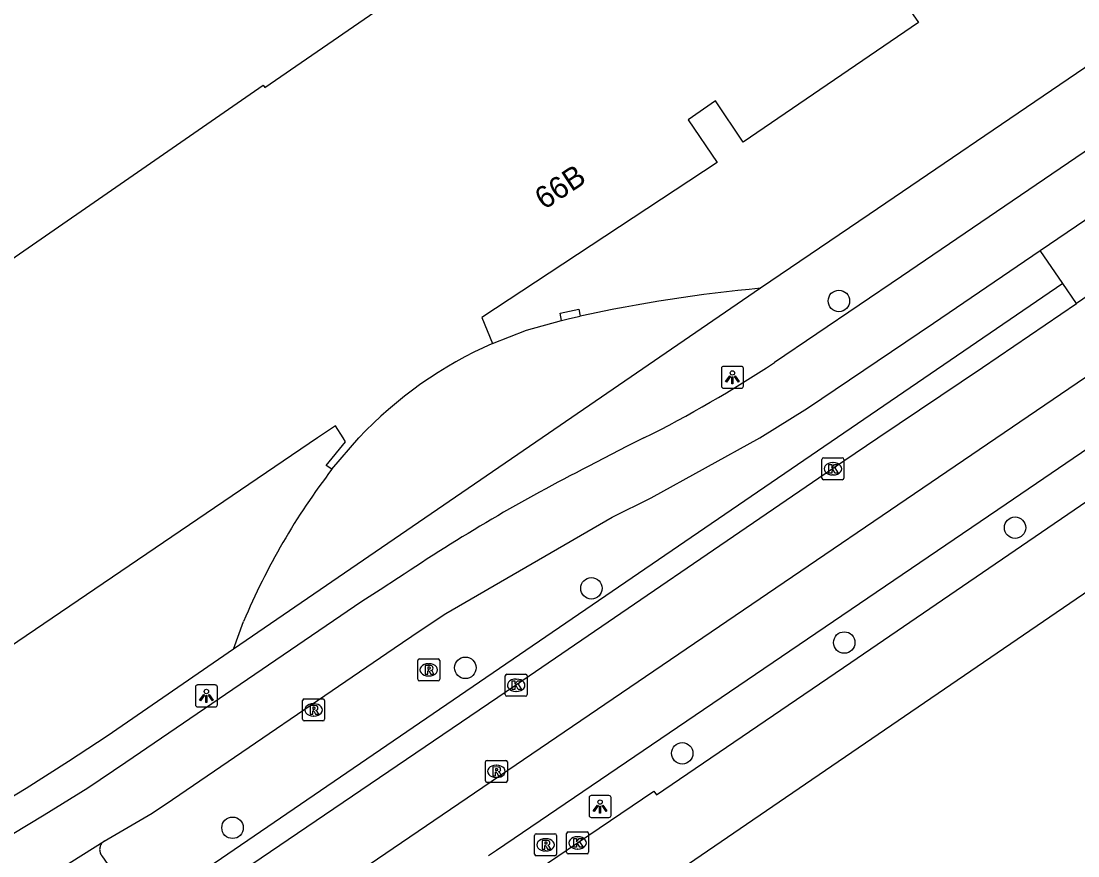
# Model space of a CAD drawing. Extents: x 157466 to 158888, y 383063 to 384677.
# Drawn here: x 158695.95 to 158744.09, y 383730.98 to 383768.97 of the extents above; entities that cross this region are included whole.
import ezdxf

# ---------------------------------------------------------------- set-up
doc = ezdxf.new("R2010")
doc.units = 0
for name, color, linetype in [('IMGEO_Boom', 7, 'Continuous'), ('IMGEO_Fietspad_gesloten', 7, 'Continuous'), ('IMGEO_Haag', 7, 'Continuous'), ('IMGEO_Kolk', 7, 'Continuous'), ('IMGEO_Lichtpunt', 7, 'Continuous'), ('IMGEO_OVBaan_gesloten', 7, 'Continuous'), ('IMGEO_Pand', 7, 'Continuous'), ('IMGEO_Pand_nummerreeks', 7, 'Continuous'), ('IMGEO_Rijbaan_regionaal_gesloten', 7, 'Continuous'), ('IMGEO_Rioolput', 7, 'Continuous'), ('IMGEO_Voetpad_open', 7, 'Continuous')]:
    doc.layers.add(name, color=color, linetype=linetype)

msp = doc.modelspace()

# ---------------------------------------------------------------- linework, layer by layer
at = {"layer": 'IMGEO_Boom'}
for centre in [(158733.204, 383756.235), (158741.229, 383745.911), (158721.931, 383743.154), (158733.448, 383740.686), (158716.19, 383739.535), (158726.068, 383735.645), (158705.584, 383732.254)]:
    msp.add_circle(centre, 0.489, dxfattribs=at)
at = {"layer": 'IMGEO_Fietspad_gesloten'}
for points in [[(158780.731, 383787.792), (158773.291, 383782.692), (158736.06, 383757.354), (158730.265, 383753.432)], [(158742.376, 383758.523), (158747.285, 383761.862)], [(158699.74, 383731.651), (158701.916, 383732.919), (158702.851, 383733.548), (158712.943, 383740.433), (158714.137, 383741.231), (158715.296, 383742.003), (158722.871, 383746.398), (158724.652, 383747.276), (158729.606, 383750), (158731.777, 383751.356), (158737.516, 383755.218), (158742.376, 383758.523)], [(158724.322, 383750), (158723.558, 383749.627), (158721.79, 383748.704)], [(158713.148, 383743.628), (158712.306, 383743.091), (158711.479, 383742.55), (158700.716, 383735.223), (158698.99, 383734.061), (158697, 383732.831), (158694.073, 383731.061)], [(158696.785, 383729.793), (158699.74, 383731.651)]]:
    msp.add_lwpolyline(points, dxfattribs=at)
for centre, radius, start, end in [((158699.656, 383799.574), 55.372, 296.4529, 303.5587), ((158759.28, 383674.981), 82.708, 116.95479, 123.9021)]:
    msp.add_arc(centre, radius, start, end, dxfattribs=at)
at = {"layer": 'IMGEO_Haag'}
msp.add_lwpolyline([(158743.405, 383757.023), (158701.432, 383728.368)], dxfattribs=at)
at = {"layer": 'IMGEO_Kolk'}
for p, q in [((158732.431, 383748.168), (158732.431, 383749.02)), ((158732.506, 383749.094), (158733.358, 383749.094)), ((158732.919, 383748.874), (158732.944, 383748.874)), ((158733.432, 383749.02), (158733.432, 383748.168)), ((158732.942, 383748.314), (158732.917, 383748.314)), ((158733.358, 383748.094), (158732.506, 383748.094)), ((158718.003, 383738.315), (158718.003, 383739.167)), ((158718.078, 383739.241), (158718.93, 383739.241)), ((158719.004, 383739.167), (158719.004, 383738.315)), ((158718.491, 383739.021), (158718.516, 383739.021)), ((158718.93, 383738.241), (158718.078, 383738.241)), ((158718.514, 383738.461), (158718.489, 383738.461)), ((158720.803, 383731.14), (158720.803, 383731.992)), ((158720.878, 383732.066), (158721.73, 383732.066)), ((158721.804, 383731.992), (158721.804, 383731.14)), ((158721.291, 383731.846), (158721.316, 383731.846)), ((158721.73, 383731.066), (158720.878, 383731.066)), ((158721.314, 383731.286), (158721.289, 383731.286))]:
    msp.add_line(p, q, dxfattribs=at)
for points in [[(158732.431, 383748.168), (158732.431, 383749.02)], [(158732.506, 383749.094), (158733.358, 383749.094)], [(158732.752, 383748.794), (158732.875, 383748.794), (158732.875, 383748.643), (158733.005, 383748.794), (158733.169, 383748.794), (158733.023, 383748.643), (158733.176, 383748.394), (158733.024, 383748.394), (158732.939, 383748.558), (158732.875, 383748.491), (158732.875, 383748.394), (158732.752, 383748.394), (158732.752, 383748.794)], [(158733.432, 383749.02), (158733.432, 383748.168)], [(158733.358, 383748.094), (158732.506, 383748.094)], [(158718.003, 383738.315), (158718.003, 383739.167)], [(158718.078, 383739.241), (158718.93, 383739.241)], [(158719.004, 383739.167), (158719.004, 383738.315)], [(158718.324, 383738.941), (158718.447, 383738.941), (158718.447, 383738.79), (158718.577, 383738.941), (158718.741, 383738.941), (158718.595, 383738.79), (158718.748, 383738.541), (158718.596, 383738.541), (158718.511, 383738.705), (158718.447, 383738.638), (158718.447, 383738.541), (158718.324, 383738.541), (158718.324, 383738.941)], [(158718.93, 383738.241), (158718.078, 383738.241)], [(158720.803, 383731.14), (158720.803, 383731.992)], [(158720.878, 383732.066), (158721.73, 383732.066)], [(158721.804, 383731.992), (158721.804, 383731.14)], [(158721.124, 383731.766), (158721.247, 383731.766), (158721.247, 383731.615), (158721.377, 383731.766), (158721.541, 383731.766), (158721.395, 383731.615), (158721.548, 383731.366), (158721.396, 383731.366), (158721.311, 383731.53), (158721.247, 383731.463), (158721.247, 383731.366), (158721.124, 383731.366), (158721.124, 383731.766)], [(158721.73, 383731.066), (158720.878, 383731.066)]]:
    msp.add_lwpolyline(points, dxfattribs=at)
for centre, start, end in [((158732.508, 383749.018), 91.552, 178.448), ((158732.508, 383749.018), 91.552, 178.448), ((158733.356, 383749.018), 1.552, 88.448), ((158733.356, 383749.018), 1.552, 88.448), ((158732.508, 383748.17), 181.552, 268.448), ((158732.508, 383748.17), 181.552, 268.448), ((158733.356, 383748.17), 271.552, 358.448), ((158733.356, 383748.17), 271.552, 358.448), ((158718.08, 383739.165), 91.552, 178.448), ((158718.08, 383739.165), 91.552, 178.448), ((158718.928, 383739.165), 1.552, 88.448), ((158718.928, 383739.165), 1.552, 88.448), ((158718.08, 383738.317), 181.552, 268.448), ((158718.08, 383738.317), 181.552, 268.448), ((158718.928, 383738.317), 271.552, 358.448), ((158718.928, 383738.317), 271.552, 358.448), ((158720.88, 383731.99), 91.552, 178.448), ((158720.88, 383731.99), 91.552, 178.448), ((158721.728, 383731.99), 1.552, 88.448), ((158721.728, 383731.99), 1.552, 88.448), ((158720.88, 383731.142), 181.552, 268.448), ((158720.88, 383731.142), 181.552, 268.448), ((158721.728, 383731.142), 271.552, 358.448), ((158721.728, 383731.142), 271.552, 358.448)]:
    msp.add_arc(centre, 0.0765, start, end, dxfattribs=at)
for centre, major_axis, ratio, start_param, end_param in [((158732.918, 383748.594), (-0.387, 0.002), 0.722429, 4.712389, 7.853982), ((158732.943, 383748.594), (-0.39, 0.002), 0.717154, 1.570796, 4.712389), ((158718.49, 383738.741), (-0.387, 0.002), 0.722429, 4.712389, 7.853982), ((158718.515, 383738.741), (-0.39, 0.002), 0.717154, 1.570796, 4.712389), ((158721.29, 383731.566), (-0.387, 0.002), 0.722429, 4.712389, 7.853982), ((158721.315, 383731.566), (-0.39, 0.002), 0.717154, 1.570796, 4.712389)]:
    msp.add_ellipse(centre, major_axis=major_axis, ratio=ratio, start_param=start_param, end_param=end_param, dxfattribs=at)
at = {"layer": 'IMGEO_Lichtpunt'}
for p, q in [((158727.857, 383753.161), (158727.857, 383752.354)), ((158727.857, 383753.161), (158727.857, 383752.354)), ((158728.759, 383753.256), (158727.951, 383753.256)), ((158728.759, 383753.256), (158727.951, 383753.256)), ((158728.853, 383752.354), (158728.853, 383753.161)), ((158728.853, 383752.354), (158728.853, 383753.161)), ((158727.951, 383752.26), (158728.759, 383752.26)), ((158727.951, 383752.26), (158728.759, 383752.26)), ((158703.896, 383738.658), (158703.896, 383737.851)), ((158703.896, 383738.658), (158703.896, 383737.851)), ((158704.798, 383738.753), (158703.99, 383738.753)), ((158704.798, 383738.753), (158703.99, 383738.753)), ((158704.892, 383737.851), (158704.892, 383738.658)), ((158704.892, 383737.851), (158704.892, 383738.658)), ((158703.99, 383737.757), (158704.798, 383737.757)), ((158703.99, 383737.757), (158704.798, 383737.757)), ((158721.829, 383733.625), (158721.829, 383732.818)), ((158721.829, 383733.625), (158721.829, 383732.818)), ((158722.731, 383733.72), (158721.923, 383733.72)), ((158722.731, 383733.72), (158721.923, 383733.72)), ((158722.825, 383732.818), (158722.825, 383733.625)), ((158722.825, 383732.818), (158722.825, 383733.625)), ((158721.923, 383732.724), (158722.731, 383732.724)), ((158721.923, 383732.724), (158722.731, 383732.724))]:
    msp.add_line(p, q, dxfattribs=at)
for points in [[(158728.231, 383752.825), (158728.27, 383752.797), (158728.082, 383752.535), (158728.044, 383752.562), (158728.231, 383752.825)], [(158728.333, 383752.777), (158728.38, 383752.777), (158728.38, 383752.455), (158728.333, 383752.455), (158728.333, 383752.777)], [(158728.443, 383752.797), (158728.481, 383752.824), (158728.668, 383752.562), (158728.629, 383752.534), (158728.443, 383752.797)], [(158704.27, 383738.322), (158704.309, 383738.294), (158704.121, 383738.032), (158704.083, 383738.059), (158704.27, 383738.322)], [(158704.372, 383738.274), (158704.419, 383738.274), (158704.419, 383737.952), (158704.372, 383737.952), (158704.372, 383738.274)], [(158704.482, 383738.294), (158704.52, 383738.321), (158704.707, 383738.059), (158704.668, 383738.031), (158704.482, 383738.294)], [(158722.203, 383733.289), (158722.242, 383733.261), (158722.054, 383732.999), (158722.016, 383733.026), (158722.203, 383733.289)], [(158722.305, 383733.241), (158722.352, 383733.241), (158722.352, 383732.919), (158722.305, 383732.919), (158722.305, 383733.241)], [(158722.415, 383733.261), (158722.453, 383733.288), (158722.64, 383733.026), (158722.601, 383732.998), (158722.415, 383733.261)]]:
    msp.add_lwpolyline(points, dxfattribs=at)
for centre in [(158728.356, 383752.959), (158704.395, 383738.456), (158722.328, 383733.423)]:
    msp.add_circle(centre, 0.0994, dxfattribs=at)
for centre, start, end in [((158727.951, 383753.161), 90, 180), ((158727.951, 383753.161), 90, 180), ((158728.759, 383753.161), 0, 90), ((158728.759, 383753.161), 0, 90), ((158727.951, 383752.354), 180, 270), ((158727.951, 383752.354), 180, 270), ((158728.759, 383752.354), 270, 0), ((158728.759, 383752.354), 270, 360), ((158703.99, 383738.658), 90, 180), ((158703.99, 383738.658), 90, 180), ((158704.798, 383738.658), 0, 90), ((158704.798, 383738.658), 0, 90), ((158703.99, 383737.851), 180, 270), ((158703.99, 383737.851), 180, 270), ((158704.798, 383737.851), 270, 0), ((158704.798, 383737.851), 270, 360), ((158721.923, 383733.625), 90, 180), ((158721.923, 383733.625), 90, 180), ((158722.731, 383733.625), 0, 90), ((158722.731, 383733.625), 0, 90), ((158721.923, 383732.818), 180, 270), ((158721.923, 383732.818), 180, 270), ((158722.731, 383732.818), 270, 0), ((158722.731, 383732.818), 270, 360)]:
    msp.add_arc(centre, 0.0946, start, end, dxfattribs=at)
at = {"layer": 'IMGEO_OVBaan_gesloten'}
for points in [[(158718.251, 383729.502), (158718.612, 383729.747), (158721.304, 383731.565), (158724.771, 383733.923), (158724.89, 383733.759), (158733.741, 383739.782), (158748.722, 383750), (158795.658, 383782.013), (158795.554, 383782.188), (158797.453, 383783.491), (158809.409, 383791.61), (158812.376, 383793.618)], [(158814.981, 383791.033), (158802.696, 383782.707), (158783.558, 383769.561), (158756.966, 383751.508), (158730.487, 383733.418), (158708.352, 383718.295)]]:
    msp.add_lwpolyline(points, dxfattribs=at)
at = {"layer": 'IMGEO_Pand'}
for points in [[(158734.506, 383772.268), (158736.833, 383768.902), (158728.838, 383763.46), (158727.588, 383765.339), (158726.338, 383764.477), (158727.654, 383762.534), (158720.013, 383757.497), (158716.945, 383755.475), (158717.431, 383754.302)], [(158710.113, 383748.572), (158709.855, 383748.746), (158710.73, 383749.82), (158710.618, 383750), (158710.272, 383750.553), (158709.457, 383750), (158695.426, 383740.475), (158691.454, 383746.296), (158693.932, 383747.986), (158692.564, 383750), (158689.745, 383754.15), (158706.985, 383766.059), (158707.061, 383765.953), (158713.956, 383770.707)], [(158720.569, 383755.345), (158720.513, 383755.672), (158721.36, 383755.853), (158721.425, 383755.536)], [(158720.569, 383755.345), (158720.745, 383755.384), (158720.94, 383755.428), (158721.425, 383755.536)], [(158710.113, 383748.572), (158711.335, 383750)]]:
    msp.add_lwpolyline(points, dxfattribs=at)
msp.add_arc((158725.051, 383737.034), 18.875, 113.8114, 136.6105, dxfattribs=at)
at = {"layer": 'IMGEO_Rijbaan_regionaal_gesloten'}
for points in [[(158809.428, 383798.598), (158802.865, 383793.184), (158795.674, 383787.791), (158789.344, 383783.259), (158772.603, 383771.911), (158709.962, 383729.308), (158703.741, 383725.019)], [(158810.748, 383796.128), (158808.352, 383794.263), (158805.7, 383792.16), (158804.177, 383790.889), (158801.841, 383788.984), (158799.473, 383787.107), (158791.318, 383781.362), (158779.708, 383773.44), (158745.257, 383750), (158740.821, 383746.982), (158717.611, 383731.222), (158717.248, 383730.974)], [(158748.885, 383759.439), (158744.023, 383756.121)], [(158702.346, 383727.757), (158704.01, 383728.929), (158718.479, 383738.752), (158732.91, 383748.604), (158734.985, 383750), (158739.748, 383753.205), (158744.023, 383756.121)]]:
    msp.add_lwpolyline(points, dxfattribs=at)
at = {"layer": 'IMGEO_Rioolput'}
for p, q in [((158714.021, 383739.016), (158714.021, 383739.868)), ((158714.096, 383739.942), (158714.948, 383739.942)), ((158714.509, 383739.722), (158714.534, 383739.722)), ((158715.022, 383739.868), (158715.022, 383739.016)), ((158714.532, 383739.162), (158714.507, 383739.162)), ((158714.948, 383738.942), (158714.096, 383738.942)), ((158708.777, 383737.192), (158708.777, 383738.044)), ((158708.852, 383738.118), (158709.704, 383738.118)), ((158709.265, 383737.898), (158709.29, 383737.898)), ((158709.778, 383738.044), (158709.778, 383737.192)), ((158709.288, 383737.338), (158709.263, 383737.338)), ((158709.704, 383737.118), (158708.852, 383737.118)), ((158717.176, 383735.322), (158718.028, 383735.322)), ((158717.101, 383734.396), (158717.101, 383735.248)), ((158717.589, 383735.102), (158717.614, 383735.102)), ((158718.102, 383735.248), (158718.102, 383734.396)), ((158718.028, 383734.322), (158717.176, 383734.322)), ((158717.612, 383734.542), (158717.587, 383734.542)), ((158719.345, 383731.052), (158719.345, 383731.904)), ((158719.42, 383731.978), (158720.272, 383731.978)), ((158720.346, 383731.904), (158720.346, 383731.052)), ((158719.833, 383731.758), (158719.858, 383731.758)), ((158720.272, 383730.978), (158719.42, 383730.978)), ((158719.856, 383731.198), (158719.831, 383731.198))]:
    msp.add_line(p, q, dxfattribs=at)
for points in [[(158714.021, 383739.016), (158714.021, 383739.868)], [(158714.096, 383739.942), (158714.948, 383739.942)], [(158714.61, 383739.64), (158714.358, 383739.642), (158714.358, 383739.242)], [(158715.022, 383739.868), (158715.022, 383739.016)], [(158714.358, 383739.242), (158714.482, 383739.242), (158714.482, 383739.404), (158714.493, 383739.404)], [(158714.536, 383739.561), (158714.482, 383739.561), (158714.482, 383739.48)], [(158714.482, 383739.48), (158714.534, 383739.48)], [(158714.54, 383739.375), (158714.611, 383739.242), (158714.751, 383739.242), (158714.686, 383739.368)], [(158714.948, 383738.942), (158714.096, 383738.942)], [(158708.777, 383737.192), (158708.777, 383738.044)], [(158708.852, 383738.118), (158709.704, 383738.118)], [(158709.366, 383737.816), (158709.114, 383737.818), (158709.114, 383737.418)], [(158709.292, 383737.737), (158709.238, 383737.737), (158709.238, 383737.656)], [(158709.778, 383738.044), (158709.778, 383737.192)], [(158709.114, 383737.418), (158709.238, 383737.418), (158709.238, 383737.58), (158709.249, 383737.58)], [(158709.238, 383737.656), (158709.29, 383737.656)], [(158709.296, 383737.551), (158709.367, 383737.418), (158709.507, 383737.418), (158709.442, 383737.544)], [(158709.704, 383737.118), (158708.852, 383737.118)], [(158717.176, 383735.322), (158718.028, 383735.322)], [(158717.101, 383734.396), (158717.101, 383735.248)], [(158717.69, 383735.02), (158717.438, 383735.022), (158717.438, 383734.622)], [(158717.438, 383734.622), (158717.562, 383734.622), (158717.562, 383734.784), (158717.573, 383734.784)], [(158717.616, 383734.941), (158717.562, 383734.941), (158717.562, 383734.86)], [(158717.562, 383734.86), (158717.614, 383734.86)], [(158718.102, 383735.248), (158718.102, 383734.396)], [(158718.028, 383734.322), (158717.176, 383734.322)], [(158717.62, 383734.755), (158717.691, 383734.622), (158717.831, 383734.622), (158717.766, 383734.748)], [(158719.345, 383731.052), (158719.345, 383731.904)], [(158719.42, 383731.978), (158720.272, 383731.978)], [(158720.346, 383731.904), (158720.346, 383731.052)], [(158719.934, 383731.676), (158719.682, 383731.678), (158719.682, 383731.278)], [(158719.682, 383731.278), (158719.806, 383731.278), (158719.806, 383731.44), (158719.817, 383731.44)], [(158719.86, 383731.597), (158719.806, 383731.597), (158719.806, 383731.516)], [(158719.806, 383731.516), (158719.858, 383731.516)], [(158720.272, 383730.978), (158719.42, 383730.978)], [(158719.864, 383731.411), (158719.935, 383731.278), (158720.075, 383731.278), (158720.01, 383731.404)]]:
    msp.add_lwpolyline(points, dxfattribs=at)
for centre, radius, start, end in [((158714.098, 383739.866), 0.0765, 91.552, 178.448), ((158714.098, 383739.866), 0.0765, 91.552, 178.448), ((158714.609, 383739.53), 0.109, 350.3612, 89.416), ((158714.946, 383739.866), 0.0765, 1.552, 88.448), ((158714.946, 383739.866), 0.0765, 1.552, 88.448), ((158714.492, 383739.351), 0.0533, 26.0293, 88.6989), ((158714.518, 383739.669), 0.19, 274.7715, 282.9687), ((158714.542, 383739.465), 0.0964, 77.0061, 93.1865), ((158714.556, 383739.522), 0.0378, 276.6634, 79.6772), ((158714.607, 383739.53), 0.112, 277.5842, 350.9817), ((158714.591, 383739.315), 0.108, 29.5134, 73.7905), ((158714.098, 383739.018), 0.0765, 181.552, 268.448), ((158714.098, 383739.018), 0.0765, 181.552, 268.448), ((158714.946, 383739.018), 0.0765, 271.552, 358.448), ((158714.946, 383739.018), 0.0765, 271.552, 358.448), ((158708.854, 383738.042), 0.0765, 91.552, 178.448), ((158708.854, 383738.042), 0.0765, 91.552, 178.448), ((158709.298, 383737.641), 0.0964, 77.0061, 93.1865), ((158709.312, 383737.698), 0.0378, 276.6634, 79.6772), ((158709.365, 383737.706), 0.109, 350.3612, 89.416), ((158709.363, 383737.706), 0.112, 277.5842, 350.9817), ((158709.702, 383738.042), 0.0765, 1.552, 88.448), ((158709.702, 383738.042), 0.0765, 1.552, 88.448), ((158708.854, 383737.194), 0.0765, 181.552, 268.448), ((158708.854, 383737.194), 0.0765, 181.552, 268.448), ((158709.248, 383737.527), 0.0533, 26.0293, 88.6989), ((158709.274, 383737.845), 0.19, 274.7715, 282.9687), ((158709.347, 383737.491), 0.108, 29.5134, 73.7905), ((158709.702, 383737.194), 0.0765, 271.552, 358.448), ((158709.702, 383737.194), 0.0765, 271.552, 358.448), ((158717.178, 383735.246), 0.0765, 91.552, 178.448), ((158717.178, 383735.246), 0.0765, 91.552, 178.448), ((158718.026, 383735.246), 0.0765, 1.552, 88.448), ((158718.026, 383735.246), 0.0765, 1.552, 88.448), ((158717.572, 383734.731), 0.0533, 26.0293, 88.6989), ((158717.598, 383735.049), 0.19, 274.7715, 282.9687), ((158717.622, 383734.845), 0.0964, 77.0061, 93.1865), ((158717.636, 383734.902), 0.0378, 276.6634, 79.6772), ((158717.689, 383734.91), 0.109, 350.3612, 89.416), ((158717.687, 383734.91), 0.112, 277.5842, 350.9817), ((158717.671, 383734.695), 0.108, 29.5134, 73.7905), ((158717.178, 383734.398), 0.0765, 181.552, 268.448), ((158717.178, 383734.398), 0.0765, 181.552, 268.448), ((158718.026, 383734.398), 0.0765, 271.552, 358.448), ((158718.026, 383734.398), 0.0765, 271.552, 358.448), ((158719.422, 383731.902), 0.0765, 91.552, 178.448), ((158719.422, 383731.902), 0.0765, 91.552, 178.448), ((158720.27, 383731.902), 0.0765, 1.552, 88.448), ((158720.27, 383731.902), 0.0765, 1.552, 88.448), ((158719.816, 383731.387), 0.0533, 26.0293, 88.6989), ((158719.842, 383731.705), 0.19, 274.7715, 282.9687), ((158719.866, 383731.501), 0.0964, 77.0061, 93.1865), ((158719.88, 383731.558), 0.0378, 276.6634, 79.6772), ((158719.933, 383731.566), 0.109, 350.3612, 89.416), ((158719.931, 383731.566), 0.112, 277.5842, 350.9817), ((158719.915, 383731.351), 0.108, 29.5134, 73.7905), ((158719.422, 383731.054), 0.0765, 181.552, 268.448), ((158719.422, 383731.054), 0.0765, 181.552, 268.448), ((158720.27, 383731.054), 0.0765, 271.552, 358.448), ((158720.27, 383731.054), 0.0765, 271.552, 358.448)]:
    msp.add_arc(centre, radius, start, end, dxfattribs=at)
for centre, major_axis, ratio, start_param, end_param in [((158714.508, 383739.442), (-0.387, 0.002), 0.722429, 4.712389, 7.853982), ((158714.533, 383739.442), (-0.39, 0.002), 0.717154, 1.570796, 4.712389), ((158709.264, 383737.618), (-0.387, 0.002), 0.722429, 4.712389, 7.853982), ((158709.289, 383737.618), (-0.39, 0.002), 0.717154, 1.570796, 4.712389), ((158717.588, 383734.822), (-0.387, 0.002), 0.722429, 4.712389, 7.853982), ((158717.613, 383734.822), (-0.39, 0.002), 0.717154, 1.570796, 4.712389), ((158719.832, 383731.478), (-0.387, 0.002), 0.722429, 4.712389, 7.853982), ((158719.857, 383731.478), (-0.39, 0.002), 0.717154, 1.570796, 4.712389)]:
    msp.add_ellipse(centre, major_axis=major_axis, ratio=ratio, start_param=start_param, end_param=end_param, dxfattribs=at)
at = {"layer": 'IMGEO_Voetpad_open'}
for points in [[(158802.576, 383806.449), (158778.296, 383789.909), (158771.686, 383785.406), (158743.648, 383766.335), (158734.582, 383760.168), (158729.639, 383756.809)], [(158743.405, 383757.023), (158742.376, 383758.523)], [(158744.023, 383756.121), (158743.405, 383757.023)], [(158729.639, 383756.809), (158719.684, 383750), (158705.62, 383740.38)], [(158717.431, 383754.302), (158718.971, 383754.909), (158720.569, 383755.345)], [(158705.62, 383740.38), (158706.09, 383741.649)], [(158705.62, 383740.38), (158699.876, 383736.426), (158698.108, 383735.264), (158696.176, 383734.042), (158694.885, 383733.263)], [(158699.74, 383731.651), (158699.706, 383731.627), (158699.675, 383731.599), (158699.646, 383731.569), (158699.62, 383731.536), (158699.597, 383731.502), (158699.577, 383731.465), (158699.561, 383731.427), (158699.548, 383731.387), (158699.538, 383731.346), (158699.532, 383731.305), (158699.53, 383731.263), (158699.532, 383731.222), (158699.537, 383731.18), (158699.547, 383731.14), (158699.559, 383731.1), (158699.575, 383731.062), (158699.595, 383731.025), (158699.618, 383730.99), (158699.625, 383730.98), (158701.432, 383728.368)]]:
    msp.add_lwpolyline(points, dxfattribs=at)
for centre, radius, start, end in [((158735.54, 383691.595), 65.481, 95.1706, 102.44855), ((158735.05, 383729.451), 31.424, 142.5192, 157.1585)]:
    msp.add_arc(centre, radius, start, end, dxfattribs=at)

# ---------------------------------------------------------------- texts
at = {"layer": 'IMGEO_Pand_nummerreeks'}
msp.add_text('66B', height=1, rotation=33.3915, dxfattribs=at).set_placement((158719.78, 383760.362))

doc.saveas('drawing.dxf')
